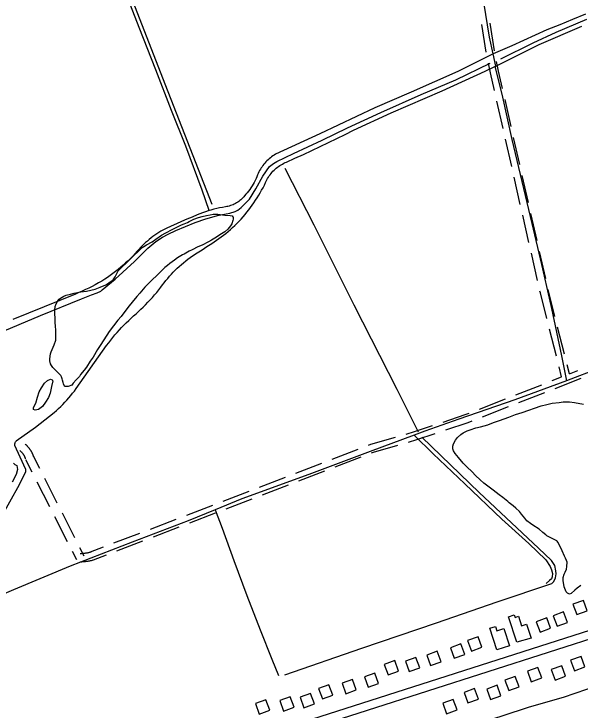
# Model space of a CAD drawing. Extents: x 3540316 to 3578335, y 553172 to 578787.
# Drawn here: x 3556090 to 3558126, y 567214 to 569714 of the extents above; entities that cross this region are included whole.
import ezdxf

# ---------------------------------------------------------------- set-up
doc = ezdxf.new("R2010")
doc.units = 0
for name, color, linetype in [('V-BLDG-OTLN', 7, 'Continuous'), ('V-DTCH-CNTR', 7, 'Continuous'), ('V-ROAD-CNTR', 7, 'Continuous'), ('V-SITE-VEGE', 7, 'Continuous'), ('V-TOPO-SHOR', 7, 'Continuous')]:
    doc.layers.add(name, color=color, linetype=linetype)

msp = doc.modelspace()

# ---------------------------------------------------------------- linework, layer by layer
at = {"layer": 'V-BLDG-OTLN'}
for points in [[(3558100.2, 567594.2), (3558113.9, 567556.6), (3558151.5, 567570.3), (3558137.8, 567607.9)], [(3558029, 567552.5), (3558042.7, 567514.9), (3558080.3, 567528.6), (3558066.5, 567566.2)], [(3557898.2, 567457.4), (3557868.6, 567549.2), (3557889.2, 567555.9), (3557892.2, 567546.7), (3557904.7, 567550.7), (3557915.6, 567516.8), (3557933.3, 567522.5), (3557949.3, 567472.4)], [(3557968.1, 567531.3), (3557981.9, 567493.7), (3558019.4, 567507.5), (3558005.7, 567545)], [(3557825.9, 567430.4), (3557801.8, 567507.5), (3557821.3, 567513.6), (3557825.9, 567499), (3557852, 567507.2), (3557871.7, 567444.1)], [(3557721.3, 567463.3), (3557735, 567425.7), (3557772.6, 567439.4), (3557758.9, 567477)], [(3557659.7, 567437.5), (3557673.4, 567399.9), (3557711, 567413.6), (3557697.3, 567451.2)], [(3557574.6, 567411.4), (3557588.4, 567373.8), (3557625.9, 567387.5), (3557612.2, 567425.1)], [(3557421.7, 567377.8), (3557435.4, 567340.2), (3557473, 567353.9), (3557459.3, 567391.5)], [(3557497.9, 567389.3), (3557511.6, 567351.8), (3557549.2, 567365.5), (3557535.5, 567403.1)], [(3558091.7, 567392.7), (3558105.4, 567355.1), (3558142.9, 567368.8), (3558129.2, 567406.4)], [(3557936.3, 567353.2), (3557950, 567315.6), (3557987.6, 567329.3), (3557973.9, 567366.9)], [(3558022, 567359.3), (3558035.7, 567321.8), (3558073.3, 567335.5), (3558059.6, 567373)], [(3557350.2, 567333.2), (3557363.9, 567295.6), (3557401.5, 567309.3), (3557387.8, 567346.9)], [(3557270, 567310.3), (3557283.7, 567272.7), (3557321.3, 567286.4), (3557307.6, 567324)], [(3557855.3, 567321.1), (3557869.1, 567283.6), (3557906.6, 567297.3), (3557892.9, 567334.9)], [(3557185.4, 567291.2), (3557199.2, 567253.6), (3557236.7, 567267.3), (3557223, 567304.9)], [(3557708.9, 567277.1), (3557722.6, 567239.5), (3557760.2, 567253.2), (3557746.5, 567290.8)], [(3557790, 567289.2), (3557803.7, 567251.6), (3557841.3, 567265.3), (3557827.5, 567302.9)], [(3557119.3, 567260), (3557133, 567222.4), (3557170.6, 567236.2), (3557156.8, 567273.7)], [(3556958.8, 567236.9), (3556972.5, 567199.4), (3557010.1, 567213.1), (3556996.4, 567250.6)], [(3557046.3, 567248), (3557060, 567210.4), (3557097.6, 567224.1), (3557083.9, 567261.7)], [(3557632.3, 567238.3), (3557646, 567200.8), (3557683.5, 567214.5), (3557669.8, 567252)]]:
    msp.add_lwpolyline(points, close=True, dxfattribs=at)
at = {"layer": 'V-DTCH-CNTR'}
for points in [[(3556792.3, 569007.8), (3556767.6, 569080.8), (3556708.1, 569239), (3556656.6, 569367.1), (3556600.2, 569513), (3556540.8, 569665.9), (3556500.9, 569768.2), (3556446.9, 569912.9), (3556396, 570044.6), (3556385.1, 570072), (3556346.9, 570180.8), (3556289.2, 570334.3), (3556259.6, 570426.7), (3556208.6, 570566.7), (3556156.9, 570707.9), (3556126.8, 570791.4)], [(3557822.3, 569527.3), (3557812.9, 569570.5), (3557799.7, 569631.2), (3557779.6, 569756.9), (3557749.2, 569906), (3557723.6, 570042.8), (3557690.5, 570216.8), (3557666.9, 570342.4), (3557647.5, 570418.4), (3557625.4, 570479.5), (3557589.2, 570569.5), (3557575.8, 570603.6)], [(3558145, 569713), (3558098.9, 569694.1), (3558052.7, 569675.4), (3558006.4, 569657), (3557880.7, 569599.7), (3557812.9, 569570.5), (3557686.3, 569507.7), (3557518.2, 569433.2), (3557388.3, 569377.6), (3557189.8, 569283.3), (3557030.6, 569210.1), (3557025.9, 569207.3), (3557021.3, 569204.3), (3557016.8, 569201.1), (3557012.4, 569197.7), (3557008.1, 569194.2), (3557004, 569190.5), (3557000, 569186.7), (3556996.1, 569182.8), (3556992.5, 569178.7), (3556988.9, 569174.4), (3556985.5, 569170.1), (3556982.3, 569165.6), (3556979.2, 569161), (3556976.4, 569156.3), (3556973.6, 569151.5), (3556971.1, 569146.6), (3556968.8, 569141.6), (3556966.6, 569136.5), (3556963.8, 569129.6), (3556960.8, 569122.8), (3556957.6, 569116), (3556954.2, 569109.4), (3556950.6, 569102.9), (3556946.7, 569096.5), (3556942.7, 569090.2), (3556938.5, 569084), (3556934.1, 569078), (3556929.5, 569072.1), (3556924.7, 569066.4), (3556919.8, 569060.8), (3556916.7, 569057.1), (3556913.4, 569053.6), (3556910, 569050.2), (3556906.5, 569047), (3556902.8, 569043.9), (3556899, 569041.1), (3556895, 569038.3), (3556891, 569035.8), (3556886.8, 569033.4), (3556882.5, 569031.2), (3556878.2, 569029.2), (3556873.7, 569027.4), (3556869.2, 569025.8), (3556864.6, 569024.4), (3556860, 569023.2), (3556855.3, 569022.2), (3556850.6, 569021.4), (3556840.1, 569019.5), (3556829.8, 569017.4), (3556819.4, 569015.1)], [(3556999.7, 569118.6), (3557002.4, 569123.3), (3557005.2, 569127.9), (3557008.2, 569132.4), (3557011.3, 569136.8), (3557014.7, 569141), (3557018.1, 569145.1), (3557021.8, 569149.1), (3557025.6, 569152.9), (3557029.5, 569156.6), (3557033.6, 569160.2), (3557037.8, 569163.5), (3557042.1, 569166.7), (3557046.6, 569169.8), (3557051.1, 569172.6), (3557055.8, 569175.3), (3557060.6, 569177.8), (3557065.4, 569180.2), (3557070.4, 569182.3), (3557100.8, 569195.9), (3557131, 569209.6), (3557161.2, 569223.6), (3557191.3, 569237.8), (3557221.3, 569252.3), (3557251.2, 569266.9), (3557280.9, 569281.7), (3557310.6, 569296.8), (3557446.3, 569359.5), (3557629.7, 569437.7), (3557784.2, 569508.5), (3557819.5, 569525.9), (3557822.3, 569527.3), (3557979.1, 569604.6), (3558131.4, 569669.9)], [(3557819.5, 569525.9), (3557844.5, 569426.3), (3557879.9, 569263.1), (3557915.7, 569112.2), (3557952, 568961.4), (3557986.6, 568814.6), (3558023.1, 568656.1), (3558059.1, 568485.8), (3558077.3, 568396.9)], [(3556098.6, 568180.4), (3556168.4, 568229.8), (3556235.7, 568282.8), (3556243.6, 568289.8), (3556251.3, 568297), (3556259, 568304.4), (3556266.4, 568311.9), (3556273.7, 568319.5), (3556280.9, 568327.3), (3556287.9, 568335.3), (3556294.8, 568343.3), (3556301.4, 568351.6), (3556307.9, 568359.9), (3556314.3, 568368.4), (3556423.9, 568523.6), (3556431.1, 568533.2), (3556438.4, 568542.6), (3556446, 568551.9), (3556453.7, 568561.1), (3556461.5, 568570.2), (3556469.5, 568579.1), (3556477.6, 568587.9), (3556485.9, 568596.5), (3556494.4, 568605), (3556503, 568613.3), (3556511.7, 568621.5), (3556520.5, 568629.6), (3556529.5, 568637.4), (3556538.3, 568645.3), (3556547, 568653.4), (3556555.5, 568661.6), (3556563.9, 568670), (3556572.2, 568678.6), (3556580.3, 568687.2), (3556588.2, 568696), (3556596, 568705), (3556603.7, 568714.1), (3556611.1, 568723.3), (3556618.4, 568732.6), (3556624.4, 568740.8), (3556630.5, 568748.8), (3556636.7, 568756.6), (3556643.2, 568764.3), (3556649.8, 568771.9), (3556656.5, 568779.4), (3556663.4, 568786.7), (3556670.5, 568793.8), (3556677.7, 568800.8), (3556685.1, 568807.7), (3556692.6, 568814.4), (3556700.2, 568820.9), (3556708, 568827.3), (3556715.9, 568833.5), (3556724, 568839.5), (3556732.2, 568845.4), (3556749.7, 568856.2), (3556767.1, 568867.3), (3556784.4, 568878.6), (3556801.6, 568890), (3556818.6, 568901.7), (3556835.5, 568913.6), (3556852.2, 568925.6), (3556860.6, 568932.6), (3556868.7, 568939.6), (3556876.8, 568946.9), (3556884.6, 568954.3), (3556892.3, 568961.9), (3556899.9, 568969.7), (3556907.2, 568977.6), (3556914.5, 568985.6), (3556921.5, 568993.9), (3556928.3, 569002.2), (3556935, 569010.7), (3556941.4, 569019.1), (3556947.5, 569027.6), (3556953.5, 569036.2), (3556959.4, 569045), (3556965.1, 569053.8), (3556970.6, 569062.8), (3556975.9, 569071.9), (3556981, 569081), (3556986, 569090.3), (3556990.7, 569099.6), (3556995.3, 569109.1), (3556999.7, 569118.6)], [(3556819.4, 569015.1), (3556809.2, 569012.5), (3556798.9, 569009.8), (3556792.3, 569007.8), (3556788.8, 569006.8), (3556778.7, 569003.6), (3556768.7, 569000.2), (3556749.7, 568992.6), (3556730.7, 568984.9), (3556711.8, 568976.9), (3556693.1, 568968.8), (3556674.4, 568960.4), (3556655.8, 568951.9), (3556637.3, 568943.2), (3556618.8, 568934.2), (3556611.6, 568929.7), (3556604.4, 568924.9), (3556597.3, 568920), (3556590.4, 568914.9), (3556583.6, 568909.7), (3556576.9, 568904.3), (3556570.4, 568898.7), (3556564, 568893), (3556557.7, 568887.1), (3556551.6, 568881.1), (3556545.6, 568874.9), (3556539.8, 568868.6), (3556534.1, 568862.1), (3556526.1, 568853.4), (3556517.8, 568844.8), (3556509.4, 568836.3), (3556500.9, 568828), (3556492.2, 568819.9), (3556483.3, 568811.9), (3556474.3, 568804.2)], [(3556474.3, 568804.2), (3556465.1, 568796.5), (3556455.8, 568789.1), (3556446.4, 568781.9), (3556436.8, 568774.8), (3556427.1, 568767.9), (3556417.3, 568761.2), (3556406, 568754.5), (3556394.6, 568748.1), (3556383.1, 568741.8), (3556371.6, 568735.7), (3556359.9, 568729.9), (3556348.1, 568724.2), (3556336.2, 568718.7), (3556324.2, 568713.4), (3556312.2, 568708.3), (3556256.1, 568684.9), (3556199.8, 568661.8), (3556143.5, 568639), (3556087, 568616.5)], [(3558195.4, 568441.4), (3558077.3, 568396.9), (3558076.9, 568396.7), (3557891.6, 568327.9), (3557689.8, 568258.9), (3557567.4, 568215.2), (3557529.1, 568201), (3557371.5, 568142.8), (3557150.4, 568060.5), (3556909.8, 567972.6), (3556813.8, 567933.3), (3556717, 567893.7), (3556515.9, 567816.4), (3556293, 567731.1), (3556089.6, 567645.6), (3555932.1, 567578.3), (3555880.3, 567559.5), (3555862.7, 567553.1), (3555838, 567544.5), (3555808.1, 567528.2), (3555749.5, 567490.7), (3555693.8, 567457)], [(3557529.1, 568201), (3557597.4, 568134), (3557711.2, 568026.8), (3557844.8, 567899.2), (3557941.2, 567812.4), (3558002.3, 567753), (3558018.6, 567730.1), (3558023.5, 567717.2), (3558026, 567704.8), (3558025.6, 567692.4), (3558022.8, 567684.7), (3558016.3, 567678.7), (3558003.5, 567669)], [(3555880.3, 567559.5), (3555884.1, 567588.6), (3555898.8, 567634.9), (3555961, 567754.6), (3556041.1, 567899.3), (3556111, 568024.5), (3556132.8, 568070.3), (3556133.3, 568078), (3556126.6, 568093.3), (3556094.3, 568164.6)], [(3556094.3, 568164.6), (3556094.1, 568166.7), (3556094, 568168.8), (3556094.2, 568170.9), (3556094.7, 568173), (3556095.3, 568175), (3556096.2, 568176.9), (3556097.3, 568178.7), (3556098.6, 568180.4)], [(3556813.8, 567933.3), (3556839, 567867.4), (3556881.4, 567751), (3556928, 567625.7), (3556975.3, 567501.6), (3557018.1, 567397), (3557041.4, 567337.6)]]:
    msp.add_lwpolyline(points, dxfattribs=at)
at = {"layer": 'V-ROAD-CNTR'}
for points in [[(3557788.5, 569577.6), (3557772.5, 569676.3)], [(3557818.1, 569582.4), (3557802.1, 569681.1)], [(3557847.1, 569446.4), (3557833, 569508.6), (3557825.7, 569543.8)], [(3557817.8, 569439.8), (3557803.7, 569502.2), (3557796.3, 569537.7)], [(3557848.8, 569303.2), (3557826.7, 569400.8)], [(3557878.1, 569309.9), (3557855.9, 569407.4)], [(3557879.8, 569166.7), (3557857.7, 569264.2)], [(3557909, 569173.3), (3557886.9, 569270.9)], [(3557910.8, 569030.2), (3557888.6, 569127.7)], [(3557940, 569036.8), (3557917.9, 569134.3)], [(3557941.7, 568893.6), (3557919.6, 568991.2)], [(3557971, 568900.3), (3557948.9, 568997.8)], [(3557972.7, 568757.1), (3557950.6, 568854.6)], [(3558002, 568763.8), (3557979.8, 568861.3)], [(3558006.1, 568620.8), (3557982.8, 568712.8), (3557981.5, 568718.1)], [(3558035.1, 568628.1), (3558011.9, 568719.8), (3558010.8, 568724.7)], [(3558069.5, 568492.4), (3558045, 568589.4)], [(3558040.4, 568485.1), (3558015.9, 568582)], [(3558059.3, 568410.6), (3558050.3, 568446.3)], [(3558087.4, 568421.7), (3558079.3, 568453.7)], [(3558087.4, 568421.7), (3558118.1, 568433.6)], [(3558024.9, 568397.2), (3558059.3, 568410.6)], [(3558035.9, 568369.3), (3558129, 568405.7)], [(3557894.6, 568346.2), (3557987.7, 568382.6)], [(3557905.5, 568318.2), (3557998.6, 568354.7)], [(3557764.2, 568295.1), (3557857.3, 568331.6)], [(3557775.1, 568267.2), (3557868.3, 568303.7)], [(3557633.1, 568248.4), (3557713.1, 568275.1), (3557727, 568280.6)], [(3557642.6, 568219.9), (3557723.3, 568246.9), (3557737.9, 568252.6)], [(3557500.5, 568205.4), (3557530.2, 568214), (3557595.2, 568235.7)], [(3557365, 568165.4), (3557373.5, 568168.7), (3557462.1, 568194.3)], [(3557508.9, 568176.6), (3557539.1, 568185.3), (3557604.7, 568207.2)], [(3556130.9, 568169.1), (3556131.9, 568168.2), (3556133.1, 568167.2), (3556134.3, 568166.2), (3556135.4, 568165.2), (3556136.5, 568164.2), (3556137.6, 568163.1), (3556138.7, 568162), (3556139.7, 568160.9), (3556140.8, 568159.8), (3556141.8, 568158.7), (3556142.8, 568157.5), (3556143.8, 568156.3), (3556144.7, 568155.1), (3556145.7, 568154), (3556146.6, 568152.7), (3556147.5, 568151.5), (3556148.3, 568150.3), (3556149.2, 568149), (3556150.1, 568147.7), (3556150.9, 568146.4), (3556151.7, 568145.1), (3556152.4, 568143.8), (3556153.1, 568142.5), (3556153.9, 568141.1), (3556154.6, 568139.7), (3556155.2, 568138.4), (3556155.9, 568136.9), (3556156.5, 568135.6), (3556157.1, 568134.1), (3556157.7, 568132.8), (3556158.2, 568131.4), (3556158.7, 568129.9), (3556159.2, 568128.4), (3556159.7, 568127), (3556160.1, 568125.6), (3556160.3, 568124.9)], [(3557375.8, 568137.4), (3557383.1, 568140.2), (3557470.4, 568165.5)], [(3556112, 568145.7), (3556112.8, 568145.1), (3556113.6, 568144.4), (3556114.3, 568143.8), (3556115.1, 568143.1), (3556115.9, 568142.4), (3556116.6, 568141.7), (3556117.2, 568141), (3556117.9, 568140.3), (3556118.6, 568139.5), (3556119.3, 568138.8), (3556120, 568138), (3556120.6, 568137.3), (3556121.2, 568136.5), (3556121.9, 568135.7), (3556122.5, 568134.9), (3556123.1, 568134.1), (3556123.7, 568133.2), (3556124.2, 568132.4), (3556124.7, 568131.6), (3556125.3, 568130.7), (3556125.8, 568129.9), (3556126.3, 568129), (3556126.8, 568128.1), (3556127.2, 568127.3), (3556127.7, 568126.3), (3556128.2, 568125.4), (3556128.6, 568124.6), (3556129, 568123.6), (3556129.4, 568122.7), (3556129.8, 568121.7), (3556130.1, 568120.8), (3556130.4, 568119.9), (3556130.8, 568119), (3556131.1, 568118), (3556131.4, 568117), (3556131.5, 568116.6)], [(3557234.4, 568115.2), (3557327.7, 568151.1)], [(3556132.5, 568113.9), (3556155.2, 568069.4)], [(3556159.3, 568127.5), (3556181.9, 568082.9)], [(3557245.1, 568087.2), (3557338.5, 568123.1)], [(3557103.7, 568065), (3557197, 568100.9)], [(3557114.4, 568037), (3557207.8, 568072.9)], [(3556200, 568047.3), (3556245.3, 567958.1)], [(3556973, 568014.8), (3557066.3, 568050.7)], [(3556173.3, 568033.7), (3556218.6, 567944.5)], [(3556983.7, 567986.8), (3557077.1, 568022.7)], [(3556842.3, 567964.6), (3556935.6, 568000.5)], [(3556853.1, 567936.6), (3556946.4, 567972.5)], [(3556711.6, 567914.4), (3556805, 567950.2)], [(3556263.4, 567922.4), (3556308.7, 567833.3)], [(3556722.4, 567886.4), (3556815.7, 567922.2)], [(3556236.7, 567908.9), (3556281.9, 567819.7)], [(3556580.9, 567864.2), (3556674.3, 567900)], [(3556591.7, 567836.2), (3556685, 567872)], [(3556450.2, 567814), (3556543.6, 567849.8)], [(3556461, 567785.9), (3556554.3, 567821.8)], [(3556326.8, 567797.6), (3556341.6, 567768.4)], [(3556366.2, 567781.7), (3556412.9, 567799.6)], [(3556300.1, 567784), (3556314.9, 567754.8)], [(3556328.1, 567776.6), (3556330.8, 567776.7), (3556333.4, 567776.8), (3556336.1, 567776.9), (3556338.8, 567777.1), (3556341.4, 567777.3), (3556344.1, 567777.6), (3556346.7, 567777.9), (3556349.3, 567778.3), (3556351.9, 567778.7), (3556354.6, 567779.1), (3556357.2, 567779.6), (3556359.8, 567780.2), (3556362.4, 567780.8), (3556364.9, 567781.4), (3556368, 567782.2), (3556368.4, 567782.3)], [(3556377, 567753.7), (3556423.7, 567771.6)], [(3556328.5, 567746.6), (3556331.6, 567746.7), (3556334.8, 567746.8), (3556337.9, 567746.9), (3556341.1, 567747.2), (3556344.3, 567747.4), (3556347.4, 567747.8), (3556350.6, 567748.1), (3556353.8, 567748.6), (3556356.9, 567749.1), (3556360, 567749.6), (3556363.1, 567750.2), (3556366.2, 567750.9), (3556369.4, 567751.6), (3556372.5, 567752.4), (3556375.1, 567753.1), (3556374.8, 567753)], [(3556918.3, 567103.3), (3558437.5, 567589.5)], [(3556927.4, 567074.8), (3558446.3, 567560.8)]]:
    msp.add_lwpolyline(points, dxfattribs=at)
at = {"layer": 'V-SITE-VEGE'}
for points in [[(3556464.8, 568791.4), (3556551.8, 568874.8), (3556557.1, 568879.4), (3556566.9, 568884.9), (3556587.3, 568895.9), (3556600.8, 568905.2), (3556621.1, 568919.9), (3556636.2, 568928.5), (3556659.7, 568939.5), (3556674, 568947.3), (3556692.9, 568956.7), (3556702.7, 568960.7), (3556714, 568965.4), (3556720.8, 568968.5), (3556729.9, 568974), (3556737.5, 568977.2), (3556754.1, 568982.7), (3556767.7, 568986.7), (3556782.9, 568990), (3556795.8, 568992.5), (3556807.2, 568994.9), (3556823.2, 568995.1), (3556849.1, 568991.7), (3556867.3, 568990.4), (3556875, 568989), (3556877.3, 568986), (3556878.8, 568983.8), (3556878.9, 568977.7), (3556877.5, 568972.3), (3556873.9, 568960.9), (3556869.4, 568953.2), (3556858.9, 568941.6), (3556848.4, 568931.6), (3556831.1, 568920.7), (3556819, 568912.9), (3556800.9, 568902), (3556789.6, 568895.8), (3556767, 568884), (3556751.8, 568877.7), (3556731.5, 568866.8), (3556720.1, 568862), (3556702.8, 568851.9), (3556696.7, 568848.8), (3556678.6, 568837.8), (3556668.1, 568829.3), (3556651.5, 568818.4), (3556642.5, 568810.7), (3556632.7, 568803), (3556617.7, 568788.3), (3556602, 568772.1), (3556590, 568762), (3556573.5, 568745), (3556560.7, 568732.7), (3556543.5, 568711.9), (3556532.3, 568698.8), (3556515.1, 568679.5), (3556504.6, 568665.7), (3556492.7, 568650.3), (3556476.3, 568628), (3556464.3, 568614.1), (3556432.9, 568574.1), (3556403.2, 568527.3), (3556391.3, 568508.9), (3556374.9, 568482), (3556364.5, 568466.6), (3556351.9, 568445.9), (3556342.9, 568435.1), (3556330.2, 568419), (3556326.5, 568412.1), (3556314.5, 568399.7), (3556304, 568388.2), (3556298.1, 568381.2), (3556286, 568375.7), (3556273, 568375.6), (3556272.2, 568377.8), (3556268.3, 568385.4), (3556267.5, 568390.7), (3556265.1, 568398.3), (3556264.3, 568403.6), (3556261.9, 568411.1), (3556259.5, 568415.7), (3556254.1, 568420.9), (3556248.7, 568426.9), (3556244.1, 568431.4), (3556240.2, 568434.4), (3556233.3, 568441.9), (3556230.2, 568444.2), (3556225.5, 568451.7), (3556222.4, 568457.7), (3556219.2, 568468.3), (3556219.1, 568475.2), (3556222.6, 568493.5), (3556224.8, 568501.1), (3556228.5, 568508.8), (3556235.1, 568525.6), (3556240.9, 568542.4), (3556241.6, 568553.1), (3556241.2, 568580.5), (3556240.2, 568590.4), (3556238.5, 568607.8), (3556237.9, 568649.7)], [(3556237.9, 568649.7), (3556239.2, 568663.4), (3556242.1, 568672.5), (3556248, 568683.3), (3556253.3, 568689.4), (3556258.5, 568693.3), (3556269.8, 568700.3), (3556278.9, 568704.3), (3556294.1, 568707.5), (3556307, 568710.8), (3556330.5, 568715.7), (3556351.7, 568719), (3556382.1, 568726.3), (3556400.2, 568732.6), (3556421.4, 568741.3), (3556431.9, 568748.3), (3556447, 568759.2), (3556454.4, 568769.9), (3556464.8, 568791.4)], [(3558065.3, 567689.5), (3558068.9, 567702.5), (3558072.6, 567708.7), (3558076.3, 567719.4), (3558077.6, 567730), (3558078.9, 567744.5), (3558076.6, 567750.6), (3558073.4, 567759.6), (3558069.5, 567767.2), (3558060.8, 567786.1), (3558054.5, 567801.2), (3558045.2, 567817), (3558043.6, 567820.1), (3558042.1, 567822.3), (3558006.1, 567839.3), (3558002.2, 567843), (3557992.2, 567852), (3557978.3, 567863.2), (3557956, 567878.1), (3557947.6, 567884.1), (3557934.5, 567893.8), (3557926.8, 567902.8), (3557915.2, 567917.1), (3557907.4, 567926.9), (3557895.1, 567939.6), (3557885.1, 567947.1), (3557871.2, 567958.3), (3557865.8, 567962.8), (3557848.1, 567977), (3557834.3, 567987.4), (3557813.5, 568003.9), (3557779.7, 568029.2), (3557766.5, 568041.2), (3557749.6, 568056.9), (3557737.2, 568069.7), (3557718.7, 568087.7), (3557705.6, 568101.2), (3557688.6, 568121.5), (3557676.9, 568135.8), (3557670.7, 568144.8), (3557668.3, 568151.6), (3557668.2, 568162.3), (3557670.3, 568170.7), (3557677.8, 568183.7), (3557685.2, 568192.9), (3557696.5, 568203.7), (3557705.5, 568210), (3557719.9, 568217), (3557730.5, 568221), (3557750.9, 568228.1), (3557767.6, 568231.4), (3557794.1, 568238.6), (3557814.5, 568246.5), (3557835.7, 568253.7), (3557869, 568266.3), (3557893.2, 568275.1), (3557917.5, 568283), (3557985.6, 568306.8), (3558006, 568311.7), (3558025, 568315.8), (3558050.1, 568319.2), (3558065.2, 568320.9), (3558087.3, 568321.2), (3558105.6, 568318.5), (3558138.4, 568312.1)], [(3558128.1, 567661.5), (3558115.3, 567652.2), (3558107, 567644.5), (3558094.2, 567632.9), (3558088.2, 567630.5), (3558080.5, 567633.5), (3558075.9, 567638.7), (3558068, 567656.9), (3558064.7, 567678.9), (3558065.3, 567689.5)]]:
    msp.add_lwpolyline(points, dxfattribs=at)
at = {"layer": 'V-TOPO-SHOR'}
for points in [[(3556402, 570064.5), (3556509.3, 569782), (3556625, 569484.7), (3556801.4, 569030.9)], [(3557840.5, 569553.1), (3557957.4, 569610.9), (3558039.6, 569648.7), (3558149.5, 569695.2)], [(3556030.9, 568566.2), (3556185.5, 568631), (3556333.1, 568690.4), (3556368.9, 568705.1), (3556389.5, 568713.1), (3556402.5, 568718.6), (3556408.3, 568722.8), (3556454.5, 568761.3), (3556523.9, 568825.5), (3556572.4, 568873.4), (3556600.4, 568896.9), (3556624.4, 568912.6), (3556644.4, 568923.5), (3556672, 568936.3), (3556741.9, 568965.1), (3556780.2, 568978.6), (3556801.4, 568984.8), (3556822.6, 568990.4), (3556840.3, 568993.6), (3556866.2, 568998.7), (3556886.2, 569004.3), (3556895.6, 569009.2), (3556907.9, 569018.8), (3556937.6, 569049.3), (3556960.2, 569086.3), (3556985, 569131.6), (3557008.7, 569166.2), (3557023.9, 569177.7), (3557035.7, 569183.7), (3557095.6, 569212.9), (3557199, 569260.5), (3557290, 569305.5), (3557409.2, 569360.3), (3557554.4, 569425), (3557679.6, 569478.2), (3557802.9, 569537.2)], [(3557544.4, 568211.5), (3557468.3, 568365.5), (3557314, 568668.2), (3557169.4, 568955.1), (3557065.9, 569159.6)], [(3556230, 568396.7), (3556226.1, 568375.7), (3556220.8, 568351.9), (3556214.8, 568336.5), (3556204.6, 568319.7), (3556193.6, 568304.2), (3556179.1, 568293.5), (3556167.3, 568290.6), (3556161, 568293.3), (3556160.9, 568300.2), (3556169.1, 568316.4), (3556175, 568338.1), (3556181.7, 568357), (3556189.2, 568371.7), (3556200.1, 568387.9), (3556211.8, 568397.1), (3556221.5, 568402.1), (3556228.5, 568400.1), (3556228.6, 568397.4), (3556230, 568396.7)], [(3557064.3, 567340.3), (3557341.5, 567435.8), (3557610.1, 567526.6), (3557827.3, 567602.1), (3558023.7, 567667.9), (3558031.3, 567675.3), (3558037, 567688.5), (3558039.1, 567702.6), (3558038, 567714.4), (3558035, 567733.4), (3558023, 567750.9), (3557976.5, 567795.6), (3557762.8, 567995.9), (3557556.5, 568193.5)], [(3556100.9, 568092.1), (3556103.4, 568078.5), (3556098.4, 568060.1), (3556084, 568032.2)], [(3556089.5, 568100.8), (3556093.7, 568096.1), (3556098.5, 568093.2), (3556100.9, 568092.1)], [(3557717.1, 567152.9), (3557845.6, 567193.7), (3557943.4, 567225.8), (3558065.6, 567260.2), (3558149.9, 567288.6), (3558216.8, 567313.5), (3558259.5, 567321.9), (3558290.1, 567327.2), (3558309.1, 567325.5), (3558321.3, 567320.8)]]:
    msp.add_lwpolyline(points, dxfattribs=at)

doc.saveas('drawing.dxf')
